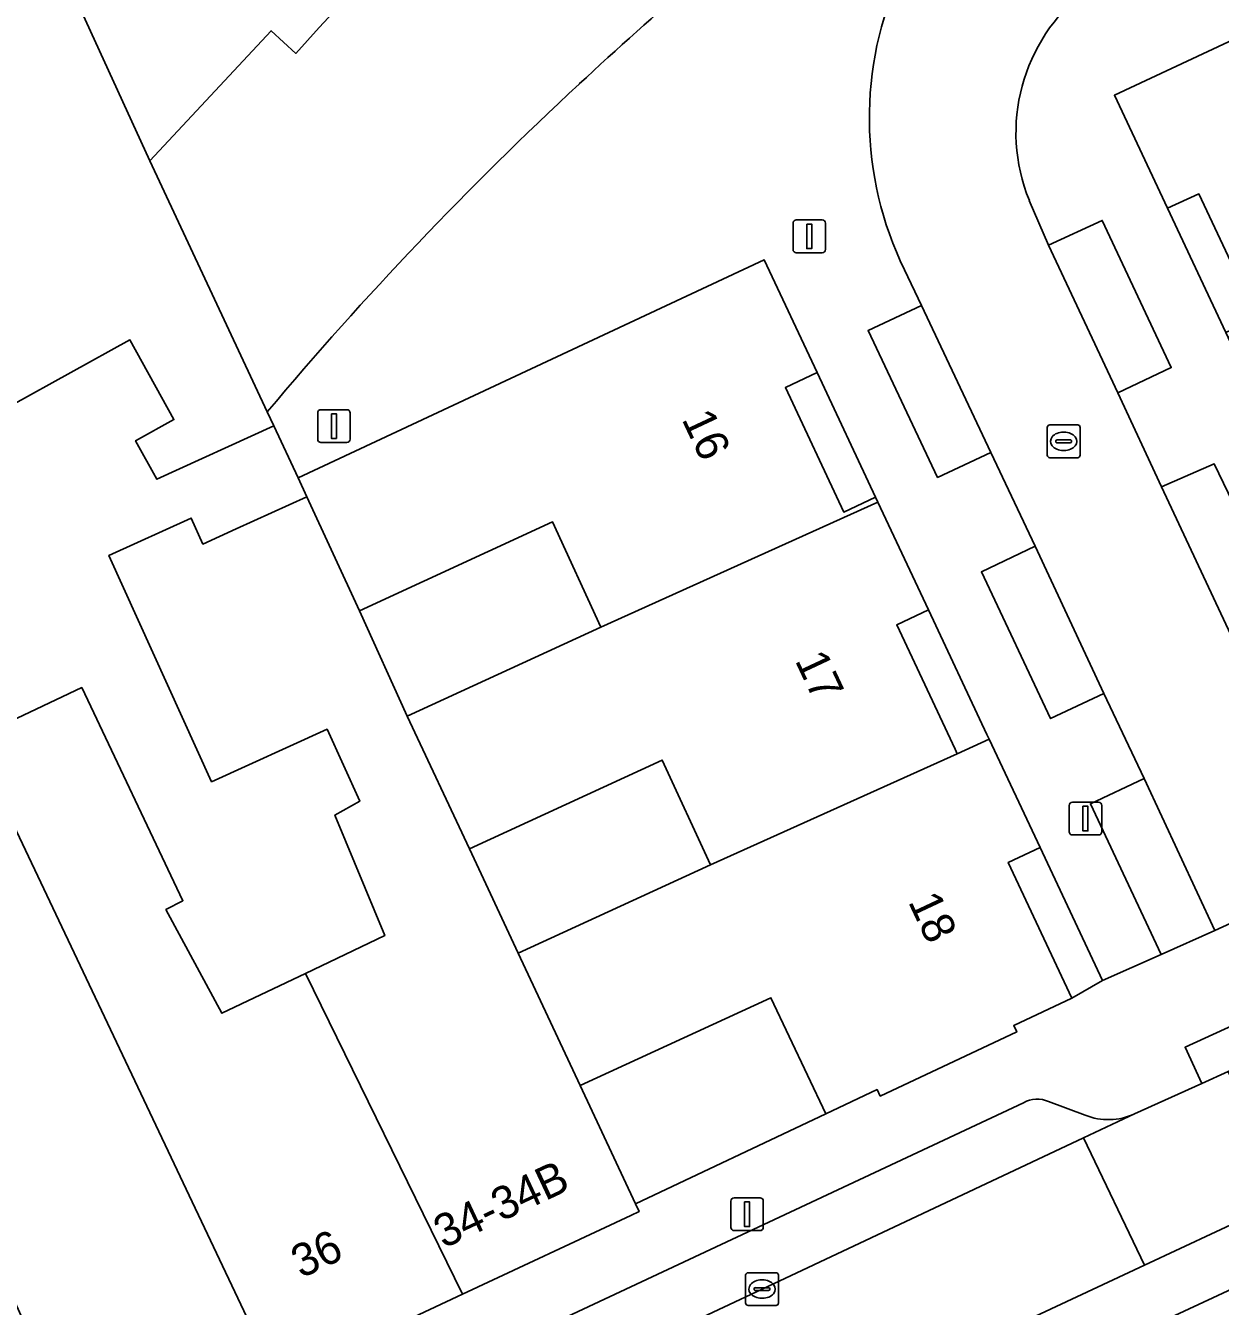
# Model space of a CAD drawing. Extents: x 160377 to 161131, y 383938 to 384853.
# Drawn here: x 160899.95 to 160936.38, y 384288.81 to 384327.87 of the extents above; entities that cross this region are included whole.
import ezdxf

# ---------------------------------------------------------------- set-up
doc = ezdxf.new("R2010")
doc.units = 0
for name, color, linetype in [('IMGEO_Erf', 7, 'Continuous'), ('IMGEO_Kolk', 7, 'Continuous'), ('IMGEO_Lichtmast', 7, 'Continuous'), ('IMGEO_Muur', 7, 'Continuous'), ('IMGEO_Pand', 7, 'Continuous'), ('IMGEO_Pand_nummerreeks', 7, 'Continuous'), ('IMGEO_Parkeervlak_open', 7, 'Continuous'), ('IMGEO_Rijbaan_lokaal_open', 7, 'Continuous'), ('IMGEO_Voetpad_open', 7, 'Continuous')]:
    doc.layers.add(name, color=color, linetype=linetype)

msp = doc.modelspace()

# ---------------------------------------------------------------- linework, layer by layer
at = {"layer": 'IMGEO_Erf'}
for points in [[(160911.31, 384330.409), (160908.906, 384327.811), (160908.189, 384327.026), (160907.435, 384327.713), (160903.737, 384323.745), (160907.318, 384316.091)], [(160898.287, 384306.091), (160901.664, 384307.681), (160904.748, 384301.18), (160904.231, 384300.909), (160905.939, 384297.749), (160908.487, 384298.964), (160910.904, 384300.116), (160909.383, 384303.795), (160910.141, 384304.214), (160909.146, 384306.409), (160905.619, 384304.81), (160902.489, 384311.713), (160904.999, 384312.85), (160905.358, 384312.059), (160906.375, 384312.52), (160908.529, 384313.497), (160908.259, 384314.083), (160907.519, 384315.662), (160903.953, 384314.036), (160903.305, 384315.209), (160904.474, 384315.855), (160903.131, 384318.283), (160899.528, 384316.291)]]:
    msp.add_lwpolyline(points, dxfattribs=at)
for points in [[(160936.546, 384318.507), (160937.505, 384318.958), (160935.729, 384322.738), (160934.769, 384322.306)], [(160924.086, 384317.287), (160923.117, 384316.833), (160924.9, 384313.034), (160925.868, 384313.489)], [(160916.016, 384312.739), (160910.127, 384310.027), (160911.59, 384306.808), (160917.495, 384309.527)], [(160927.484, 384310.051), (160926.515, 384309.596), (160928.296, 384305.801), (160928.359, 384305.666), (160929.335, 384306.106), (160929.265, 384306.255)], [(160919.362, 384305.471), (160913.482, 384302.763), (160914.972, 384299.577), (160920.833, 384302.277)], [(160930.883, 384302.804), (160929.914, 384302.349), (160931.856, 384298.207), (160932.791, 384298.746)], [(160922.675, 384298.22), (160916.859, 384295.542), (160918.544, 384291.936), (160924.353, 384294.682)]]:
    msp.add_lwpolyline(points, close=True, dxfattribs=at)
for centre, radius, start, end in [((160988.457, 384249.316), 104.998, 127.83548, 133.0119), ((160991.846, 384245.189), 110.327, 132.83708, 140.01024)]:
    msp.add_arc(centre, radius, start, end, dxfattribs=at)
at = {"layer": 'IMGEO_Kolk'}
for p, q in [((160931.105, 384314.767), (160931.105, 384315.619)), ((160931.18, 384315.693), (160932.032, 384315.693)), ((160932.106, 384315.619), (160932.106, 384314.767)), ((160931.364, 384315.187), (160931.364, 384315.199)), ((160931.407, 384315.236), (160931.805, 384315.236)), ((160931.593, 384315.473), (160931.618, 384315.473)), ((160931.848, 384315.199), (160931.848, 384315.187)), ((160931.802, 384315.15), (160931.404, 384315.15)), ((160931.616, 384314.913), (160931.591, 384314.913)), ((160932.032, 384314.693), (160931.18, 384314.693)), ((160921.981, 384289.836), (160922.833, 384289.836)), ((160921.906, 384288.91), (160921.906, 384289.762)), ((160922.394, 384289.616), (160922.419, 384289.616)), ((160922.907, 384289.762), (160922.907, 384288.91)), ((160922.165, 384289.33), (160922.165, 384289.342)), ((160922.603, 384289.293), (160922.205, 384289.293)), ((160922.208, 384289.379), (160922.606, 384289.379)), ((160922.417, 384289.056), (160922.392, 384289.056)), ((160922.649, 384289.342), (160922.649, 384289.33)), ((160922.833, 384288.836), (160921.981, 384288.836))]:
    msp.add_line(p, q, dxfattribs=at)
for points in [[(160931.105, 384314.767), (160931.105, 384315.619)], [(160931.18, 384315.693), (160932.032, 384315.693)], [(160932.106, 384315.619), (160932.106, 384314.767)], [(160932.032, 384314.693), (160931.18, 384314.693)], [(160921.981, 384289.836), (160922.833, 384289.836)], [(160921.906, 384288.91), (160921.906, 384289.762)], [(160922.907, 384289.762), (160922.907, 384288.91)], [(160922.833, 384288.836), (160921.981, 384288.836)]]:
    msp.add_lwpolyline(points, dxfattribs=at)
for centre, radius, start, end in [((160931.182, 384315.617), 0.0765, 91.552, 178.448), ((160931.182, 384315.617), 0.0765, 91.552, 178.448), ((160932.03, 384315.617), 0.0765, 1.552, 88.448), ((160932.03, 384315.617), 0.0765, 1.552, 88.448), ((160931.404, 384315.196), 0.0403, 85.8775, 175.7526), ((160931.401, 384315.186), 0.0366, 178.938, 274.7102), ((160931.805, 384315.193), 0.043, 264.8664, 352.4533), ((160931.809, 384315.198), 0.0386, 1.7309, 96.639), ((160931.182, 384314.769), 0.0765, 181.552, 268.448), ((160931.182, 384314.769), 0.0765, 181.552, 268.448), ((160932.03, 384314.769), 0.0765, 271.552, 358.448), ((160932.03, 384314.769), 0.0765, 271.552, 358.448), ((160921.983, 384289.76), 0.0765, 91.552, 178.448), ((160921.983, 384289.76), 0.0765, 91.552, 178.448), ((160922.831, 384289.76), 0.0765, 1.552, 88.448), ((160922.831, 384289.76), 0.0765, 1.552, 88.448), ((160922.205, 384289.339), 0.0403, 85.8775, 175.7526), ((160922.202, 384289.329), 0.0366, 178.938, 274.7102), ((160922.606, 384289.336), 0.043, 264.8664, 352.4533), ((160922.61, 384289.341), 0.0386, 1.7309, 96.639), ((160921.983, 384288.912), 0.0765, 181.552, 268.448), ((160921.983, 384288.912), 0.0765, 181.552, 268.448), ((160922.831, 384288.912), 0.0765, 271.552, 358.448), ((160922.831, 384288.912), 0.0765, 271.552, 358.448)]:
    msp.add_arc(centre, radius, start, end, dxfattribs=at)
for centre, major_axis, ratio, start_param, end_param in [((160931.592, 384315.193), (-0.387, 0.002), 0.722429, 4.712389, 7.853982), ((160931.617, 384315.193), (-0.39, 0.002), 0.717154, 1.570796, 4.712389), ((160922.393, 384289.336), (-0.387, 0.002), 0.722429, 4.712389, 7.853982), ((160922.418, 384289.336), (-0.39, 0.002), 0.717154, 1.570796, 4.712389)]:
    msp.add_ellipse(centre, major_axis=major_axis, ratio=ratio, start_param=start_param, end_param=end_param, dxfattribs=at)
at = {"layer": 'IMGEO_Lichtmast'}
for p, q in [((160923.352, 384321.045), (160923.352, 384321.845)), ((160923.352, 384321.845), (160923.352, 384321.045)), ((160923.452, 384321.945), (160924.242, 384321.945)), ((160924.242, 384321.945), (160923.452, 384321.945)), ((160924.342, 384321.845), (160924.342, 384321.045)), ((160924.342, 384321.045), (160924.342, 384321.845)), ((160924.242, 384320.945), (160923.452, 384320.945)), ((160923.452, 384320.945), (160924.242, 384320.945)), ((160908.857, 384315.258), (160908.857, 384316.058)), ((160908.857, 384316.058), (160908.857, 384315.258)), ((160908.957, 384316.158), (160909.747, 384316.158)), ((160909.747, 384316.158), (160908.957, 384316.158)), ((160909.847, 384316.058), (160909.847, 384315.258)), ((160909.847, 384315.258), (160909.847, 384316.058)), ((160909.747, 384315.158), (160908.957, 384315.158)), ((160908.957, 384315.158), (160909.747, 384315.158)), ((160931.773, 384303.286), (160931.773, 384304.086)), ((160931.773, 384304.086), (160931.773, 384303.286)), ((160931.873, 384304.186), (160932.663, 384304.186)), ((160932.663, 384304.186), (160931.873, 384304.186)), ((160932.763, 384304.086), (160932.763, 384303.286)), ((160932.763, 384303.286), (160932.763, 384304.086)), ((160932.663, 384303.186), (160931.873, 384303.186)), ((160931.873, 384303.186), (160932.663, 384303.186)), ((160921.456, 384291.219), (160921.456, 384292.019)), ((160921.456, 384292.019), (160921.456, 384291.219)), ((160921.556, 384292.119), (160922.346, 384292.119)), ((160922.346, 384292.119), (160921.556, 384292.119)), ((160922.446, 384292.019), (160922.446, 384291.219)), ((160922.446, 384291.219), (160922.446, 384292.019)), ((160922.346, 384291.119), (160921.556, 384291.119)), ((160921.556, 384291.119), (160922.346, 384291.119))]:
    msp.add_line(p, q, dxfattribs=at)
for points in [[(160923.772, 384321.82), (160923.922, 384321.82), (160923.922, 384321.07), (160923.772, 384321.07), (160923.772, 384321.82)], [(160909.277, 384316.033), (160909.427, 384316.033), (160909.427, 384315.283), (160909.277, 384315.283), (160909.277, 384316.033)], [(160932.193, 384304.061), (160932.343, 384304.061), (160932.343, 384303.311), (160932.193, 384303.311), (160932.193, 384304.061)], [(160921.876, 384291.994), (160922.026, 384291.994), (160922.026, 384291.244), (160921.876, 384291.244), (160921.876, 384291.994)]]:
    msp.add_lwpolyline(points, dxfattribs=at)
for centre, start, end in [((160923.452, 384321.845), 90, 180), ((160923.452, 384321.845), 90, 180), ((160924.242, 384321.845), 0, 90), ((160924.242, 384321.845), 360, 90), ((160923.452, 384321.045), 180, 270), ((160923.452, 384321.045), 180, 270), ((160924.242, 384321.045), 270, 0), ((160924.242, 384321.045), 270, 0), ((160908.957, 384316.058), 90, 180), ((160908.957, 384316.058), 90, 180), ((160909.747, 384316.058), 0, 90), ((160909.747, 384316.058), 360, 90), ((160908.957, 384315.258), 180, 270), ((160908.957, 384315.258), 180, 270), ((160909.747, 384315.258), 270, 0), ((160909.747, 384315.258), 270, 0), ((160931.873, 384304.086), 90, 180), ((160931.873, 384304.086), 90, 180), ((160932.663, 384304.086), 0, 90), ((160932.663, 384304.086), 360, 90), ((160931.873, 384303.286), 180, 270), ((160931.873, 384303.286), 180, 270), ((160932.663, 384303.286), 270, 0), ((160932.663, 384303.286), 270, 0), ((160921.556, 384292.019), 90, 180), ((160921.556, 384292.019), 90, 180), ((160922.346, 384292.019), 0, 90), ((160922.346, 384292.019), 360, 90), ((160921.556, 384291.219), 180, 270), ((160921.556, 384291.219), 180, 270), ((160922.346, 384291.219), 270, 0), ((160922.346, 384291.219), 270, 0)]:
    msp.add_arc(centre, 0.1, start, end, dxfattribs=at)
at = {"layer": 'IMGEO_Muur'}
msp.add_lwpolyline([(160924.353, 384294.682), (160918.544, 384291.936)], dxfattribs=at)
at = {"layer": 'IMGEO_Pand'}
for points in [[(160903.737, 384323.745), (160907.435, 384327.713), (160908.189, 384327.026), (160908.906, 384327.811), (160911.31, 384330.409), (160912.067, 384329.652), (160912.543, 384330.129), (160904.989, 384337.846), (160901.981, 384340.955), (160897.698, 384336.811), (160899.365, 384333.284), (160899.847, 384332.265)], [(160869.552, 384333.952), (160869.614, 384333.842), (160868.003, 384332.928), (160879.612, 384308.123), (160880.879, 384305.549), (160887.621, 384308.713), (160883.161, 384318.448), (160885.991, 384319.778), (160884.821, 384322.257), (160894.752, 384326.912), (160899.528, 384316.291), (160903.131, 384318.283), (160904.474, 384315.855), (160903.305, 384315.209), (160903.953, 384314.036), (160907.519, 384315.662), (160907.318, 384316.091), (160903.737, 384323.745), (160899.847, 384332.265), (160899.365, 384333.284), (160888.204, 384328.658), (160882.518, 384340.393), (160877.434, 384337.978), (160877.219, 384338.358)], [(160949.445, 384328.465), (160947.872, 384331.78), (160947.54, 384332.492), (160933.153, 384325.75), (160934.769, 384322.306), (160935.729, 384322.738), (160937.505, 384318.958), (160936.546, 384318.507), (160936.616, 384318.359), (160945.998, 384322.759), (160945.93, 384322.902), (160944.422, 384326.089)], [(160923.117, 384316.833), (160924.086, 384317.287), (160922.471, 384320.732), (160908.259, 384314.083), (160908.529, 384313.497), (160910.127, 384310.027), (160916.016, 384312.739), (160917.495, 384309.527), (160925.942, 384313.332), (160925.868, 384313.489), (160924.9, 384313.034)], [(160911.59, 384306.808), (160910.127, 384310.027), (160908.529, 384313.497), (160906.375, 384312.52), (160905.358, 384312.059), (160904.999, 384312.85), (160902.489, 384311.713), (160905.619, 384304.81), (160909.146, 384306.409), (160910.141, 384304.214), (160909.383, 384303.795), (160910.904, 384300.116), (160908.487, 384298.964), (160913.277, 384289.178), (160918.405, 384291.583), (160918.655, 384291.7), (160918.544, 384291.936), (160916.859, 384295.542), (160914.972, 384299.577), (160913.482, 384302.763)], [(160926.515, 384309.596), (160927.484, 384310.051), (160925.942, 384313.332), (160917.495, 384309.527), (160911.59, 384306.808), (160913.482, 384302.763), (160919.362, 384305.471), (160920.833, 384302.277), (160928.359, 384305.666), (160928.296, 384305.801)], [(160908.487, 384298.964), (160905.939, 384297.749), (160904.231, 384300.909), (160904.748, 384301.18), (160901.664, 384307.681), (160898.287, 384306.091), (160899.672, 384303.304), (160907.619, 384286.524), (160913.277, 384289.178)], [(160929.914, 384302.349), (160930.883, 384302.804), (160929.335, 384306.106), (160928.359, 384305.666), (160920.833, 384302.277), (160914.972, 384299.577), (160916.859, 384295.542), (160922.675, 384298.22), (160924.353, 384294.682), (160925.916, 384295.423), (160926.009, 384295.223), (160930.176, 384297.181), (160930.084, 384297.372), (160931.856, 384298.207)], [(160899.672, 384303.304), (160897.553, 384302.346), (160899.087, 384298.907), (160898.593, 384298.7), (160895.752, 384297.416), (160898.042, 384292.4), (160899.864, 384288.409), (160901.94, 384283.86), (160907.619, 384286.524)]]:
    msp.add_lwpolyline(points, close=True, dxfattribs=at)
at = {"layer": 'IMGEO_Parkeervlak_open'}
for points in [[(161021.201, 384330.613), (161016.858, 384328.577), (161000, 384320.783), (160999.805, 384320.693), (160982.125, 384312.545), (160962.657, 384303.421), (160944.731, 384295.078), (160938.42, 384292.1), (160934.073, 384290.066), (160924.226, 384285.455), (160909.9, 384278.778), (160893.88, 384271.334), (160891.151, 384270.07)], [(160894.523, 384269.636), (160934.837, 384288.458), (161000, 384318.788), (161019.512, 384327.87)], [(160930.378, 384295.017), (160906.754, 384283.942)], [(160932.259, 384294.639), (160931.145, 384295.053)], [(160904.65, 384280.977), (160908.38, 384282.749), (160922.408, 384289.335), (160932.212, 384293.952), (160933.76, 384294.676)]]:
    msp.add_lwpolyline(points, dxfattribs=at)
for points in [[(160931.139, 384321.177), (160933.251, 384316.674), (160934.883, 384317.441), (160932.78, 384321.928)], [(160927.271, 384319.339), (160925.641, 384318.57), (160927.759, 384314.094), (160929.382, 384314.856)], [(160934.591, 384313.808), (160936.702, 384309.292), (160938.341, 384310.067), (160936.195, 384314.502)], [(160932.832, 384307.498), (160930.732, 384311.991), (160929.095, 384311.21), (160931.204, 384306.734)], [(160934.579, 384299.543), (160936.211, 384300.27), (160934.058, 384304.909), (160932.422, 384304.139)]]:
    msp.add_lwpolyline(points, close=True, dxfattribs=at)
for centre, radius, start, end in [((160930.795, 384294.317), 0.815, 64.5797, 120.7948), ((160932.966, 384296.416), 1.912, 248.2945, 294.5296)]:
    msp.add_arc(centre, radius, start, end, dxfattribs=at)
at = {"layer": 'IMGEO_Rijbaan_lokaal_open'}
msp.add_lwpolyline([(160926.749, 384320.427), (160927.271, 384319.339), (160929.382, 384314.856), (160930.732, 384311.991), (160932.832, 384307.498), (160934.058, 384304.909), (160936.211, 384300.27), (160940.112, 384302.066), (160937.916, 384306.695), (160936.702, 384309.292), (160934.591, 384313.808), (160933.251, 384316.674), (160931.139, 384321.177), (160930.557, 384322.54)], dxfattribs=at)
for points in [[(160938.42, 384292.1), (160936.625, 384295.974), (160935.814, 384295.602), (160933.76, 384294.676), (160932.212, 384293.952), (160934.073, 384290.066)], [(160904.002, 384280.669), (160899.984, 384278.754), (160899.79, 384278.663), (160891.951, 384274.988), (160881.035, 384269.89), (160882.787, 384266.176), (160890.843, 384269.928), (160891.151, 384270.07), (160893.88, 384271.334), (160909.9, 384278.778), (160924.226, 384285.455), (160934.073, 384290.066), (160932.212, 384293.952), (160922.408, 384289.335), (160908.38, 384282.749), (160904.65, 384280.977)]]:
    msp.add_lwpolyline(points, close=True, dxfattribs=at)
for centre, radius, start, end in [((160936.268, 384325.062), 10.588, 155.2624, 205.9636), ((160935.613, 384324.61), 5.463, 127.7412, 202.2621)]:
    msp.add_arc(centre, radius, start, end, dxfattribs=at)
at = {"layer": 'IMGEO_Voetpad_open'}
for points in [[(160930.557, 384322.54), (160931.139, 384321.177), (160932.78, 384321.928), (160934.883, 384317.441), (160933.251, 384316.674), (160934.591, 384313.808), (160936.195, 384314.502), (160938.341, 384310.067), (160936.702, 384309.292), (160937.916, 384306.695), (160939.559, 384307.476), (160941.725, 384302.856), (160943.465, 384303.728), (160941.562, 384307.822), (160940.005, 384311.12), (160939.938, 384311.263), (160938.168, 384315.064), (160936.616, 384318.359), (160936.546, 384318.507), (160934.769, 384322.306), (160933.153, 384325.75), (160947.54, 384332.492), (160945.717, 384336.577), (160944.215, 384335.883)], [(161019.512, 384327.87), (161000, 384318.788), (160934.837, 384288.458), (160894.523, 384269.636)], [(160907.318, 384316.091), (160907.519, 384315.662), (160908.259, 384314.083), (160922.471, 384320.732), (160924.086, 384317.287), (160925.868, 384313.489), (160925.942, 384313.332), (160927.484, 384310.051), (160929.265, 384306.255), (160929.335, 384306.106), (160930.883, 384302.804), (160932.791, 384298.746), (160934.579, 384299.543), (160932.422, 384304.139), (160934.058, 384304.909), (160932.832, 384307.498), (160931.204, 384306.734), (160929.095, 384311.21), (160930.732, 384311.991), (160929.382, 384314.856), (160927.759, 384314.094), (160925.641, 384318.57), (160927.271, 384319.339), (160926.749, 384320.427)], [(160933.76, 384294.676), (160935.814, 384295.602), (160935.306, 384296.711), (160943.233, 384300.347), (160943.738, 384299.236), (160945.401, 384300.015), (160945.91, 384300.504), (160946.707, 384302.362)], [(160940.112, 384302.066), (160936.211, 384300.27), (160934.579, 384299.543), (160932.791, 384298.746), (160931.856, 384298.207), (160930.084, 384297.372), (160930.176, 384297.181), (160926.009, 384295.223), (160925.916, 384295.423), (160924.353, 384294.682), (160918.544, 384291.936), (160918.655, 384291.7), (160918.405, 384291.583), (160913.277, 384289.178), (160907.619, 384286.524), (160901.94, 384283.86), (160899.813, 384282.825)], [(160906.754, 384283.942), (160930.378, 384295.017)], [(160931.145, 384295.053), (160932.259, 384294.639)]]:
    msp.add_lwpolyline(points, dxfattribs=at)
msp.add_lwpolyline([(160943.738, 384299.236), (160943.233, 384300.347), (160935.306, 384296.711), (160935.814, 384295.602), (160936.625, 384295.974), (160942.048, 384298.488)], close=True, dxfattribs=at)
for centre, radius, start, end in [((160988.457, 384249.316), 104.998, 127.83548, 133.0119), ((160936.268, 384325.062), 10.588, 155.2624, 205.9636), ((160935.613, 384324.61), 5.463, 127.7412, 202.2621), ((160991.846, 384245.189), 110.327, 132.83708, 140.01024), ((160930.795, 384294.317), 0.815, 64.5797, 120.7948), ((160932.966, 384296.416), 1.912, 248.2945, 294.5296)]:
    msp.add_arc(centre, radius, start, end, dxfattribs=at)

# ---------------------------------------------------------------- texts
at = {"layer": 'IMGEO_Pand_nummerreeks'}
for s, rotation, p in [('16', 295.1354, (160919.945, 384315.872)), ('17', 295.1354, (160923.397, 384308.515)), ('18', 295.1354, (160926.85, 384301.155)), ('34-34B', 25.1242, (160912.7, 384290.564)), ('36', 25.1299, (160908.354, 384289.652))]:
    msp.add_text(s, height=1, rotation=rotation, dxfattribs=at).set_placement(p)

doc.saveas('drawing.dxf')
